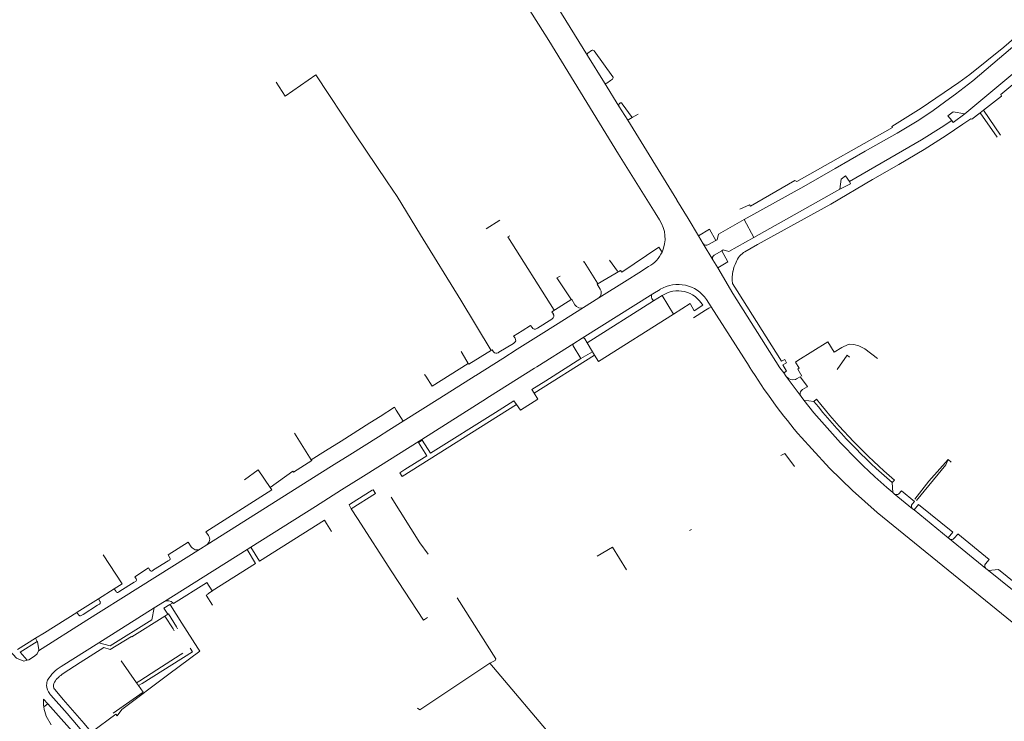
# Model space of a CAD drawing. Extents: x 145000 to 155000, y 457500 to 470000.
# Tile 267 of 548: x 147192 to 147482, y 465411 to 465617. Entities that reach past the tile are written whole.
import ezdxf

# ---------------------------------------------------------------- set-up
doc = ezdxf.new("R2010")
doc.units = 0
doc.header["$LTSCALE"] = 0.2
doc.header["$MEASUREMENT"] = 0
doc.layers.add('kant verharding', color=252, linetype='Continuous', lineweight=0)

msp = doc.modelspace()

# ---------------------------------------------------------------- linework, layer by layer
at = {"layer": 'kant verharding', "lineweight": 0}
for p, q in [((147350.48, 465621.22), (147359.43, 465606.8)), ((147359.43, 465606.8), (147364.42, 465598.78)), ((147359.58, 465607.47), (147360.67, 465608.27)), ((147361.37, 465608.17), (147366.89, 465600.55)), ((147366.78, 465599.85), (147366.18, 465599.41)), ((147364.42, 465598.78), (147368.69, 465591.91)), ((147366.18, 465599.41), (147365.12, 465598.63)), ((147368.69, 465591.91), (147371.3, 465587.72)), ((147368.82, 465592.6), (147368.96, 465592.7)), ((147372.56, 465588.52), (147374.38, 465589.52)), ((147467.15, 465590.16), (147465.64, 465589.01)), ((147465.64, 465589.01), (147466.8, 465587.64)), ((147470.6, 465589.61), (147467.15, 465590.16)), ((147475.11, 465589.87), (147476.11, 465590.66)), ((147475.11, 465589.87), (147480.12, 465582.72)), ((147476.11, 465590.66), (147481.16, 465583.35)), ((147371.61, 465587.92), (147371.3, 465587.72)), ((147371.3, 465587.72), (147385.73, 465564.3)), ((147432.43, 465573.54), (147423.16, 465568.2)), ((147434.16, 465570.35), (147435.51, 465571.34)), ((147435.51, 465571.34), (147436.6, 465569.64)), ((147405.62, 465558.46), (147423.16, 465568.2)), ((147433.76, 465567.4), (147434.16, 465570.35)), ((147408.46, 465553.16), (147433.76, 465567.4)), ((147407.2, 465562.84), (147404.37, 465561.53)), ((147409.57, 465551.08), (147431.18, 465563.03)), ((147379.36, 465560.44), (147380.62, 465558.4)), ((147329.58, 465555.75), (147333.6, 465558.26)), ((147389.07, 465558.79), (147392.15, 465553.71)), ((147405.62, 465558.46), (147408.46, 465553.16)), ((147392.15, 465553.71), (147393.57, 465551.34)), ((147393.57, 465551.34), (147396.37, 465546.64)), ((147394.92, 465551.04), (147397.28, 465552.33)), ((147397.62, 465552.53), (147397.28, 465552.33)), ((147409.57, 465551.08), (147405.85, 465548.99)), ((147399.01, 465549.31), (147396.72, 465547.98)), ((147399.38, 465549.54), (147399.01, 465549.31)), ((147399.01, 465549.31), (147400.8, 465546.03)), ((147368.28, 465543.27), (147365.92, 465546.51)), ((147377.45, 465544.61), (147374.6, 465542.82)), ((147396.37, 465546.64), (147397.8, 465544.23)), ((147400.8, 465546.03), (147397.8, 465544.23)), ((147374.6, 465542.82), (147371.1, 465540.62)), ((147362.33, 465539.45), (147363.19, 465538.02)), ((147371.1, 465540.62), (147362.78, 465535.39)), ((147378.71, 465536.64), (147357.92, 465523.53)), ((147380.85, 465537.92), (147378.71, 465536.64)), ((147378.88, 465534.52), (147381.46, 465536.09)), ((147381.46, 465536.09), (147384.82, 465530.61)), ((147355.75, 465533.38), (147354.85, 465534.91)), ((147362.78, 465535.39), (147358.27, 465532.58)), ((147378.88, 465534.52), (147359.36, 465522.21)), ((147378.39, 465535.24), (147378.88, 465534.52)), ((147394.53, 465534.93), (147395.87, 465532.81)), ((147348.91, 465531.29), (147349.38, 465530.65)), ((147358.27, 465532.58), (147350.02, 465527.38)), ((147394.23, 465531.76), (147390.69, 465529.52)), ((147395.24, 465532.41), (147394.23, 465531.76)), ((147395.87, 465532.81), (147395.24, 465532.41)), ((147395.87, 465532.81), (147407.04, 465515.25)), ((147348.9, 465529.16), (147344.67, 465526.49)), ((147350.02, 465527.38), (147345.79, 465524.72)), ((147349.07, 465529.27), (147348.9, 465529.16)), ((147345.79, 465524.72), (147338.72, 465520.27)), ((147344.67, 465526.49), (147344.5, 465526.38)), ((147337.61, 465522.02), (147333.36, 465519.38)), ((147337.84, 465522.17), (147337.61, 465522.02)), ((147355.38, 465521.94), (147344.54, 465515.11)), ((147357.92, 465523.53), (147355.38, 465521.94)), ((147359.36, 465522.21), (147358.64, 465523.37)), ((147360.94, 465519.54), (147359.36, 465522.21)), ((147430.23, 465522.43), (147421.45, 465516.95)), ((147322.48, 465519.1), (147322.2, 465519.59)), ((147322.48, 465519.1), (147324.26, 465516.13)), ((147324.53, 465515.85), (147331.2, 465520.01)), ((147333.36, 465519.38), (147333.13, 465519.24)), ((147338.72, 465520.27), (147334.48, 465517.6)), ((147361.55, 465518.54), (147343.77, 465507.32)), ((147355.21, 465521.25), (147357.51, 465517.57)), ((147360.94, 465519.54), (147357.51, 465517.57)), ((147361.55, 465518.54), (147360.94, 465519.54)), ((147324.26, 465516.13), (147313.64, 465509.43)), ((147324.53, 465515.85), (147324.26, 465516.13)), ((147334.48, 465517.6), (147326.51, 465512.58)), ((147357.51, 465517.57), (147347.17, 465511.02)), ((147417.54, 465517.23), (147418.1, 465516.32)), ((147311.78, 465512.37), (147311.46, 465512.8)), ((147343.85, 465514.68), (147330.62, 465506.35)), ((147344.54, 465515.11), (147343.85, 465514.68)), ((147417.26, 465513.29), (147418, 465512.28)), ((147313.64, 465509.43), (147311.78, 465512.37)), ((147347.17, 465511.02), (147343.09, 465508.44)), ((147418, 465512.28), (147422.38, 465506.36)), ((147420.73, 465511.42), (147421.06, 465511.59)), ((147343.09, 465508.44), (147343.77, 465507.32)), ((147424.12, 465509.2), (147422.83, 465508.41)), ((147338.53, 465504.02), (147304.83, 465482.76)), ((147315.89, 465505.87), (147305.12, 465499.06)), ((147329.67, 465505.75), (147310.61, 465493.7)), ((147337.78, 465505.12), (147332.34, 465501.69)), ((147338.53, 465504.02), (147337.78, 465505.12)), ((147423.2, 465505.28), (147422.38, 465506.36)), ((147423.2, 465505.28), (147426.15, 465504.91)), ((147426.15, 465504.91), (147426.9, 465505.58)), ((147303.1, 465502.31), (147305.12, 465499.06)), ((147286.83, 465493.26), (147295.29, 465498.6)), ((147295.29, 465498.6), (147298.34, 465500.52)), ((147305.12, 465499.06), (147300.92, 465496.42)), ((147273.1, 465495.6), (147278.06, 465487.73)), ((147300.92, 465496.42), (147297.87, 465494.5)), ((147282.28, 465490.4), (147286.83, 465493.26)), ((147297.87, 465494.5), (147289.4, 465489.17)), ((147302.98, 465488.9), (147310.61, 465493.7)), ((147422.48, 465494.25), (147425.56, 465490.91)), ((147278.06, 465487.73), (147282.28, 465490.4)), ((147278.2, 465487.49), (147278.06, 465487.73)), ((147289.4, 465489.17), (147284.85, 465486.31)), ((147293.43, 465482.89), (147301.86, 465488.19)), ((147301.86, 465488.19), (147302.98, 465488.9)), ((147465.68, 465487.79), (147466.61, 465487.04)), ((147280.62, 465483.65), (147268.32, 465475.91)), ((147284.85, 465486.31), (147280.62, 465483.65)), ((147305.64, 465484.82), (147304.16, 465483.88)), ((147304.16, 465483.88), (147304.83, 465482.76)), ((147287.01, 465478.85), (147293.43, 465482.89)), ((147449.92, 465481.7), (147449.17, 465481.02)), ((147449.17, 465481.02), (147449.43, 465478.05)), ((147247.04, 465466.53), (147266.43, 465478.9)), ((147266.43, 465478.9), (147265.95, 465479.56)), ((147279.26, 465473.97), (147287.01, 465478.85)), ((147296.04, 465478.77), (147289.65, 465474.75)), ((147449.43, 465478.05), (147449.85, 465477.72)), ((147455.77, 465475.47), (147451.98, 465478.61)), ((147268.32, 465475.91), (147247.29, 465462.68)), ((147296.98, 465477.81), (147289.86, 465473.32)), ((147301.64, 465476.68), (147310.07, 465463.32)), ((147449.85, 465477.72), (147455.21, 465473.33)), ((147455.12, 465474.65), (147455.77, 465475.47)), ((147260.23, 465461.99), (147279.26, 465473.97)), ((147289.63, 465473.7), (147289.86, 465473.32)), ((147455.69, 465472.96), (147455.21, 465473.33)), ((147455.69, 465472.96), (147465.71, 465464.78)), ((147282.57, 465468.96), (147281.99, 465469.9)), ((147247.04, 465466.53), (147247.82, 465465.4)), ((147284.01, 465466.64), (147282.57, 465468.96)), ((147389.49, 465466.87), (147390.11, 465467.22)), ((147241.82, 465463.49), (147235.87, 465459.7)), ((147242.69, 465462.14), (147241.82, 465463.49)), ((147312.46, 465459.94), (147310.07, 465463.32)), ((147465.71, 465464.78), (147466.11, 465464.44)), ((147466.11, 465464.44), (147476.85, 465455.72)), ((147467.51, 465464.61), (147468.55, 465465.86)), ((147245.38, 465461.46), (147236.97, 465456.17)), ((147247.29, 465462.68), (147245.38, 465461.46)), ((147259.14, 465461.31), (147246.19, 465453.15)), ((147260.23, 465461.99), (147259.14, 465461.31)), ((147216.79, 465459.73), (147222.33, 465451.21)), ((147235.86, 465457.94), (147231.62, 465455.28)), ((147236.24, 465458.18), (147235.86, 465457.94)), ((147235.87, 465459.7), (147236.4, 465458.88)), ((147477.79, 465458.37), (147476.73, 465457.12)), ((147230.08, 465455.95), (147226.07, 465453.27)), ((147230.52, 465455.19), (147230.08, 465455.95)), ((147231.62, 465455.28), (147231.24, 465455.04)), ((147236.97, 465456.17), (147232.74, 465453.51)), ((147476.85, 465455.72), (147477.55, 465455.13)), ((147480.53, 465455.43), (147477.55, 465455.13)), ((147477.55, 465455.13), (147502.18, 465435.2)), ((147501.92, 465438.12), (147480.53, 465455.43)), ((147226.32, 465451.93), (147225.89, 465451.66)), ((147226.07, 465453.27), (147226.45, 465452.64)), ((147232.74, 465453.51), (147227, 465449.9)), ((147246.19, 465453.15), (147234.85, 465445.99)), ((147220.01, 465449.75), (147215.32, 465446.79)), ((147220.01, 465449.75), (147222.33, 465451.21)), ((147220.53, 465448.9), (147220.01, 465449.75)), ((147221.66, 465449), (147221.24, 465448.73)), ((147225.89, 465451.66), (147221.66, 465449)), ((147227, 465449.9), (147222.77, 465447.24)), ((147248.92, 465449.11), (147247.6, 465448.27)), ((147209.07, 465442.84), (147215.32, 465446.79)), ((147215.32, 465446.79), (147215.85, 465445.94)), ((147222.77, 465447.24), (147216.2, 465443.11)), ((147231.81, 465444.11), (147234.85, 465445.99)), ((147247.65, 465448.16), (147247.12, 465447.82)), ((147247.12, 465447.82), (147248.93, 465444.94)), ((147247.6, 465448.27), (147247.65, 465448.16)), ((147321.01, 465447.07), (147332.44, 465429.08)), ((147215.1, 465444.88), (147210.87, 465442.21)), ((147216.2, 465443.11), (147211.97, 465440.45)), ((147215.67, 465445.24), (147215.1, 465444.88)), ((147231.81, 465444.11), (147215.46, 465433.81)), ((147237.26, 465445.59), (147236.43, 465445.09)), ((147236.55, 465444.9), (147236.43, 465445.09)), ((147236.55, 465444.9), (147239.91, 465439.64)), ((147211.97, 465440.45), (147197.73, 465431.5)), ((147209.07, 465442.84), (147209.02, 465442.8)), ((147209.6, 465441.99), (147209.02, 465442.8)), ((147210.87, 465442.21), (147210.29, 465441.84)), ((147235.83, 465442.29), (147234.87, 465441.69)), ((147237.35, 465437.9), (147234.87, 465441.69)), ((147235.97, 465442.38), (147235.83, 465442.29)), ((147235.97, 465442.38), (147238.33, 465438.53)), ((147237.7, 465437.37), (147237.35, 465437.9)), ((147238.33, 465438.53), (147238.65, 465437.99)), ((147239.91, 465439.64), (147244.63, 465432.24)), ((147196.79, 465435.17), (147191.52, 465431.84)), ((147199.42, 465436.79), (147196.79, 465435.17)), ((147196.79, 465435.17), (147197.32, 465434.26)), ((147197.32, 465434.26), (147192.28, 465431.05)), ((147215.46, 465433.81), (147204.4, 465426.83)), ((147243.03, 465431.21), (147242.41, 465432.25)), ((147192.28, 465431.05), (147194.37, 465428.73)), ((147193.34, 465428.45), (147194.37, 465428.73)), ((147226.59, 465422.05), (147222, 465428.5)), ((147228.2, 465421.85), (147243.03, 465431.21)), ((147232.52, 465425.85), (147239.46, 465430.32)), ((147239.46, 465430.32), (147240.21, 465430.81)), ((147210.01, 465427.99), (147204.97, 465424.76)), ((147227.56, 465422.66), (147232.52, 465425.85)), ((147330.65, 465427.79), (147350.71, 465404.19)), ((147202.64, 465419.95), (147204.99, 465417.13)), ((147226.59, 465422.05), (147227.56, 465422.66)), ((147227.18, 465421.21), (147226.59, 465422.05)), ((147227.18, 465421.21), (147228.2, 465421.85)), ((147227.18, 465421.21), (147228.51, 465419.34)), ((147200.39, 465415.88), (147199.16, 465417.27)), ((147206.14, 465413.03), (147201.3, 465418.46)), ((147228.51, 465419.34), (147219.73, 465413.1)), ((147200.39, 465415.88), (147199.26, 465414.93)), ((147200.39, 465415.88), (147204.39, 465411.43)), ((147199.96, 465412.22), (147201.39, 465409.63)), ((147204.39, 465411.43), (147210.15, 465404.92))]:
    msp.add_line(p, q, dxfattribs=at)
at = {"layer": 'kant verharding', "lineweight": 0, "flags": 128}
for points in [[(147476.11, 465590.66), (147481.38, 465594.82), (147481.2, 465595.29), (147488.38, 465601.29), (147497.09, 465608.94), (147528.23, 465636.08), (147539.14, 465645.37), (147548.55, 465653.65), (147558.51, 465662.27), (147567.58, 465669.95), (147576.22, 465677.55), (147588.8, 465688.28), (147601.8, 465699.5), (147614.56, 465710.71), (147625.14, 465719.85)], [(147328.4, 465642.34), (147348.01, 465611.22), (147368.62, 465577.77), (147379.36, 465560.44)], [(147407.2, 465562.84), (147407.43, 465562.41), (147420.53, 465570.01), (147421.08, 465569.66), (147449.3, 465585.62), (147449.14, 465585.92), (147457.8, 465591.3), (147468.82, 465598.79), (147472.08, 465601.16), (147482.13, 465609.27), (147488.7, 465614.93)], [(147489.96, 465613.79), (147472.95, 465599.28), (147467.89, 465595.4), (147465.02, 465593.33)], [(147496.06, 465611.04), (147496.03, 465611.01), (147492.39, 465607.72), (147470.6, 465589.61)], [(147267.72, 465598.93), (147270.38, 465594.83), (147279.4, 465601.11), (147291.11, 465583.41), (147300.42, 465569.56), (147303.4, 465565.31), (147310.27, 465553.95), (147322.1, 465534.74), (147331.11, 465519.95)], [(147369.66, 465592.6), (147372.56, 465588.52), (147371.61, 465587.92)], [(147465.02, 465593.33), (147460.88, 465590.34), (147456.62, 465587.46), (147450.71, 465583.88), (147441.23, 465578.6), (147432.43, 465573.54)], [(147431.18, 465563.03), (147443.42, 465570.27), (147451.16, 465574.64), (147458.62, 465579.06), (147465.15, 465583.22), (147470.01, 465586.58), (147472.36, 465588.09), (147472.73, 465587.99), (147475.11, 465589.87)], [(147466.8, 465587.64), (147467.18, 465587.09), (147470.6, 465589.61)], [(147466.8, 465587.64), (147463.69, 465585.54), (147457.9, 465581.94), (147436.6, 465569.64)], [(147433.76, 465567.4), (147436.95, 465569.04), (147436.6, 465569.64)], [(147385.73, 465564.3), (147385.81, 465564.18), (147389.07, 465558.79)], [(147405.62, 465558.46), (147398.03, 465554.15), (147397.62, 465552.53)], [(147349.67, 465531.76), (147335.99, 465553.34), (147336.52, 465553.66)], [(147397.28, 465552.33), (147395.37, 465555.67), (147392.15, 465553.71)], [(147381.41, 465548.9), (147380.43, 465550.36), (147369.53, 465542.96)], [(147408.46, 465553.16), (147401.1, 465549.03), (147399.38, 465549.54)], [(147358.21, 465546.01), (147358.5, 465545.99), (147362.44, 465539.76)], [(147354.7, 465534.83), (147350.41, 465541.28), (147351.35, 465541.78)], [(147369.53, 465542.96), (147369.14, 465543.51), (147362.3, 465539.48), (147362.33, 465539.45)], [(147402.26, 465536.68), (147402.22, 465536.73), (147397.8, 465544.23)], [(147417.54, 465517.23), (147416.64, 465516.75), (147403.5, 465537.45), (147402.21, 465539.69)], [(147417.26, 465513.29), (147416.16, 465514.8), (147411.85, 465521.53), (147402.26, 465536.68)], [(147348.91, 465531.29), (147354.8, 465534.99), (147354.85, 465534.91)], [(147384.82, 465530.61), (147389.65, 465533.71), (147390.9, 465531.64), (147393.38, 465533.24)], [(147384.82, 465530.61), (147362.7, 465516.65), (147361.55, 465518.54)], [(147343.12, 465526.66), (147342.68, 465527.29), (147340.18, 465525.73)], [(147340.18, 465525.73), (147337.69, 465524.17), (147338.12, 465523.56)], [(147430.23, 465522.43), (147432.11, 465519.42), (147434.4, 465520.83), (147436.2, 465521.64), (147436.68, 465521.77), (147437.88, 465521.72), (147439.43, 465521.28), (147441.16, 465520.41), (147444.89, 465517.52)], [(147331.76, 465519.54), (147331.38, 465520.12), (147331.2, 465520.01)], [(147433.01, 465514.29), (147435.97, 465518.56), (147436.6, 465517.96)], [(147418.1, 465516.32), (147416.96, 465515.66), (147418.11, 465513.83), (147417.26, 465513.29)], [(147422.61, 465512.4), (147421.38, 465514.39), (147421.82, 465514.67), (147420.72, 465516.48), (147421.45, 465516.95)], [(147326.51, 465512.58), (147326.37, 465512.49), (147315.89, 465505.87)], [(147424.12, 465509.2), (147424.25, 465509.27), (147422.15, 465512.16), (147421.06, 465511.59)], [(147343.77, 465507.32), (147344.82, 465505.61), (147339.66, 465502.36), (147338.53, 465504.02)], [(147330.62, 465506.35), (147329.8, 465505.84), (147329.67, 465505.75)], [(147298.34, 465500.52), (147302.56, 465503.18), (147303.1, 465502.31)], [(147332.34, 465501.69), (147313.19, 465489.63), (147310.72, 465493.52)], [(147310.72, 465493.52), (147309.68, 465492.84), (147312.11, 465488.94), (147305.64, 465484.82)], [(147420.41, 465485.76), (147417.54, 465489.56), (147416.39, 465488.96)], [(147425.56, 465490.91), (147430.78, 465485.23), (147437.49, 465478.67), (147444.77, 465472.22), (147507.06, 465421.64), (147519.64, 465411.45)], [(147265.95, 465479.56), (147272.64, 465484.33), (147272.79, 465484.12), (147278.2, 465487.49)], [(147455.85, 465476.17), (147460.04, 465481.39), (147465.68, 465487.79)], [(147456.4, 465475.73), (147465.07, 465486.23), (147465.68, 465487.79)], [(147265.95, 465479.56), (147262.45, 465484.78), (147258.39, 465481.86)], [(147296.98, 465477.81), (147296.27, 465478.91), (147296.04, 465478.77)], [(147451.98, 465478.61), (147451.97, 465478.62), (147451.2, 465477.68)], [(147289.65, 465474.75), (147289.18, 465474.46), (147289.63, 465473.7)], [(147289.86, 465473.32), (147291.63, 465470.48), (147301.83, 465454.72), (147311.16, 465440.46), (147312.27, 465441.26)], [(147465.71, 465464.78), (147467.05, 465466.38), (147456.99, 465474.55), (147455.69, 465472.96)], [(147281.99, 465469.9), (147262.77, 465457.92), (147260.23, 465461.99)], [(147477.79, 465458.37), (147477.82, 465458.41), (147468.58, 465465.89), (147468.55, 465465.86)], [(147259.14, 465461.31), (147261.67, 465457.21), (147248.9, 465449.1)], [(147362.28, 465459.32), (147366.83, 465461.98), (147370.94, 465455.34)], [(147247.22, 465451.53), (147237.45, 465445.38), (147237.26, 465445.59)], [(147248.9, 465449.1), (147247.33, 465451.6), (147247.22, 465451.53)], [(147231.81, 465444.11), (147231.04, 465440.62), (147218.84, 465432.97), (147215.46, 465433.81)], [(147236.43, 465445.09), (147234.66, 465444.02), (147235.83, 465442.29)], [(147209.02, 465442.8), (147199.44, 465436.8), (147199.42, 465436.79)], [(147225.05, 465435.66), (147225.17, 465435.55), (147234.87, 465441.69)], [(147183.11, 465438.06), (147187.18, 465433.7), (147191.21, 465429.29), (147193.34, 465428.45)], [(147210.01, 465427.99), (147216.95, 465432.44), (147218.85, 465431.9), (147225.05, 465435.66)], [(147194.37, 465428.73), (147194.82, 465428.85), (147196.5, 465429.94), (147197.29, 465430.62), (147197.73, 465431.5)], [(147197.73, 465431.5), (147197.83, 465431.85), (147197.41, 465434.09), (147197.32, 465434.26)], [(147244.63, 465432.24), (147245.2, 465431.35), (147236.07, 465424.64), (147222.2, 465414.21), (147220.89, 465412.3)], [(147332.44, 465429.08), (147332.24, 465428.63), (147330.65, 465427.79)], [(147330.65, 465427.79), (147310.06, 465414.06), (147309.36, 465414.56)], [(147201, 465418.78), (147201.14, 465418.62), (147201.3, 465418.46)], [(147204.99, 465417.13), (147211.13, 465410.09), (147212.97, 465407.85)], [(147211.87, 465406.23), (147211.65, 465406.5), (147206.14, 465413.03)], [(147213.29, 465407.47), (147220.43, 465412.84), (147220.89, 465412.3)]]:
    msp.add_lwpolyline(points, dxfattribs=at)
at = {"layer": 'kant verharding', "lineweight": 0, "extrusion": (0, 0, -1)}
for centre, radius, start, end in [((-147360.97, 465607.86), 0.504, 53.6836, 142.3233), ((-147359.88, 465607.05), 0.519, 330.9588, 54.0447), ((-147366.47, 465600.26), 0.509, 144.9942, 232.7821), ((-147364.84, 465599.04), 0.494, 236.0013, 327.6012)]:
    msp.add_arc(centre, radius, start, end, dxfattribs=at)
at = {"layer": 'kant verharding', "lineweight": 0}
for centre, radius, start, end in [((147369.2, 465592.17), 0.57, 131.4709, 207.5402), ((147369.28, 465592.41), 0.427, 109.1764, 136.8007), ((147369.28, 465592.41), 0.425, 26.0103, 109.2184), ((147372.72, 465552.96), 9.59, 335.0075, 34.5428), ((147394.4, 465551.86), 0.977, 212.5272, 302.2438), ((147372.72, 465552.95), 9.59, 299.5991, 335.0254), ((147397.23, 465547.13), 0.987, 120.9821, 209.7377), ((147408.49, 465544.15), 5.52, 118.6417, 161.3711), ((147412, 465541.24), 9.9, 151.8577, 167.9358), ((147412.01, 465541.24), 9.92, 167.9485, 188.9809), ((147386.09, 465529.11), 10.26, 34.5886, 120.7185), ((147361.44, 465536.94), 2.05, 310.9255, 31.6574), ((147379.31, 465535.77), 1.06, 124.6229, 210.0163), ((147386.08, 465529.07), 8.41, 29.7526, 123.3355), ((147357.47, 465534.41), 2, 210.8267, 293.7285), ((147348.48, 465530.12), 1.04, 304.3949, 30.3452), ((147343.94, 465527.18), 0.972, 212.1486, 304.6876), ((147337.34, 465522.99), 0.962, 301.0582, 36.3061), ((147355.68, 465521.5), 0.534, 124.3577, 207.9995), ((147358.2, 465523.09), 0.519, 32.1478, 121.9802), ((147332.6, 465520.07), 0.99, 212.7244, 302.68), ((147558.17, 465610.16), 178.46, 212.1301, 220.5052), ((147419.98, 465513.81), 2.51, 217.6054, 287.3935), ((147423.54, 465507.18), 1.42, 119.7488, 215.383), ((147571.61, 465622.01), 188.82, 218.1856, 229.6777), ((147567.72, 465618.26), 181.36, 218.6846, 229.1808), ((147570.16, 465620.66), 183.76, 218.7746, 229.1289), ((147450.55, 465478.67), 1.18, 233.5981, 303.5229), ((147455.86, 465474.03), 0.961, 140.0688, 227.4445), ((147246.18, 465464.31), 1.96, 304.1686, 33.6504), ((147466.73, 465465.22), 0.995, 231.4953, 322.2834), ((147244.38, 465463.18), 1.99, 211.5643, 300.0232), ((147235.91, 465458.62), 0.556, 306.5716, 26.8284), ((147230.97, 465455.52), 0.556, 216.7679, 299.2937), ((147477.49, 465456.48), 0.995, 139.7432, 229.8651), ((147226.02, 465452.35), 0.518, 305.332, 34.1573), ((147220.98, 465449.22), 0.547, 215.358, 298.1066), ((147215.41, 465445.68), 0.508, 300.6204, 31.3456), ((147235.81, 465444.32), 1.93, 41.1865, 119.9967), ((147210.02, 465442.26), 0.499, 212.5548, 302.7918), ((147209.73, 465417.4), 10.83, 119.4975, 149.7427), ((147204.19, 465421.35), 4.1, 158.4609, 179.402), ((147208.81, 465418.33), 7.49, 120.8289, 148.5383), ((147204.18, 465421.36), 4.09, 179.4736, 218.9814), ((147203.85, 465421.22), 1.75, 144.5538, 204.3194), ((147203.84, 465421.22), 1.74, 204.3349, 226.7995), ((147211.47, 465416.62), 12.33, 176.9759, 187.9057), ((147211.45, 465416.63), 12.31, 187.9466, 200.9812)]:
    msp.add_arc(centre, radius, start, end, dxfattribs=at)

doc.saveas('drawing.dxf')
